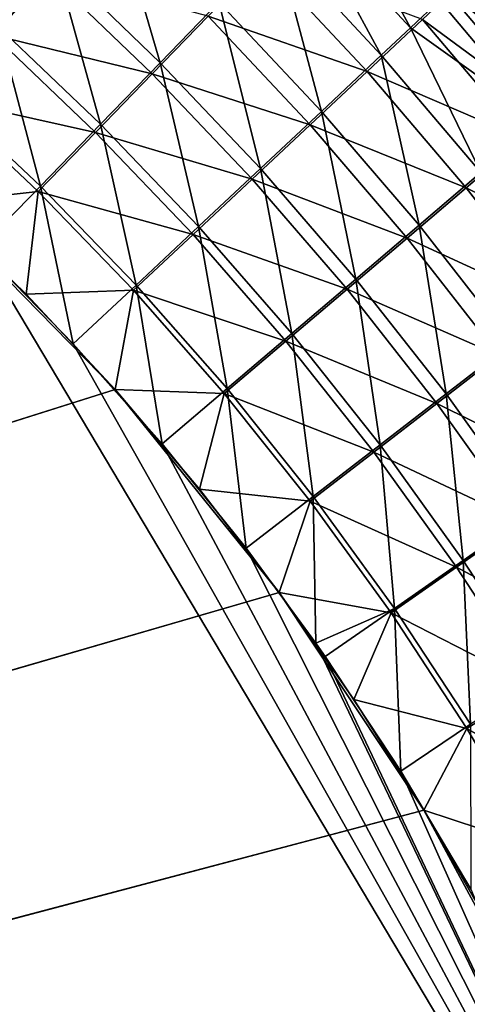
# Model space of a CAD drawing. Header units: metres. Extents: x -901 to 901, y -486 to 401.
# Tile 308 of 370: x 522 to 544, y 152 to 200. Entities that reach past the tile are written whole.
import ezdxf

# ---------------------------------------------------------------- set-up
doc = ezdxf.new("R2010")
doc.units = ezdxf.units.M

msp = doc.modelspace()

# ---------------------------------------------------------------- linework, layer by layer
at = {"layer": 'top0'}
for points in [[(518.75531, 207.078659, -491.945099), (524.068848, 202.40947, -491.906433), (521.284912, 199.244263, -492.712402)], [(541.359131, 199.194077, -488.691559), (536.199768, 204.756851, -488.67514), (537.551697, 206.157883, -487.834229)], [(542.765747, 200.517075, -487.865143), (541.359131, 199.194077, -488.691559), (537.551697, 206.157883, -487.834229)], [(529.173706, 197.49234, -491.867981), (524.068848, 202.40947, -491.906433), (526.807922, 205.528397, -490.814636)], [(532.03125, 200.443665, -490.796936), (529.173706, 197.49234, -491.867981), (526.807922, 205.528397, -490.814636)], [(534.828064, 203.336456, -489.449921), (536.199768, 204.756851, -488.67514), (539.932495, 197.853149, -489.453033)], [(536.199768, 204.756851, -488.67514), (541.359131, 199.194077, -488.691559), (539.932495, 197.853149, -489.453033)], [(521.053833, 198.828476, -489.747498), (523.706848, 201.839066, -488.980408), (515.885315, 203.311935, -489.80365)], [(532.03125, 200.443665, -490.796936), (534.828064, 203.336456, -489.449921), (537.024841, 195.123108, -490.777069)], [(534.828064, 203.336456, -489.449921), (539.932495, 197.853149, -489.453033), (537.024841, 195.123108, -490.777069)], [(521.284912, 199.244263, -492.712402), (524.068848, 202.40947, -491.906433), (526.270569, 194.498108, -492.65921)], [(524.068848, 202.40947, -491.906433), (529.173706, 197.49234, -491.867981), (526.270569, 194.498108, -492.65921)], [(539.244446, 197.061325, -486.639191), (534.175171, 202.503922, -486.639191), (531.510193, 199.752487, -487.921326)], [(539.244446, 197.061325, -486.639191), (541.94397, 199.595032, -485.127747), (534.175171, 202.503922, -486.639191)], [(528.787292, 196.945404, -488.940765), (523.706848, 201.839066, -488.980408), (521.053833, 198.828476, -489.747498)], [(528.787292, 196.945404, -488.940765), (531.510193, 199.752487, -487.921326), (523.706848, 201.839066, -488.980408)], [(547.724609, 194.652588, -487.887207), (542.765747, 200.517075, -487.865143), (544.150818, 201.820709, -486.974731)], [(549.578064, 196.095947, -483.417175), (544.56134, 202.055161, -483.372711), (543.263672, 200.834961, -484.280182)], [(548.231995, 194.947205, -484.311096), (543.263672, 200.834961, -484.280182), (541.94397, 199.595032, -485.127747)], [(548.231995, 194.947205, -484.311096), (549.578064, 196.095947, -483.417175), (543.263672, 200.834961, -484.280182)], [(534.055603, 192.338882, -491.8302), (529.173706, 197.49234, -491.867981), (532.03125, 200.443665, -490.796936)], [(537.024841, 195.123108, -490.777069), (534.055603, 192.338882, -491.8302), (532.03125, 200.443665, -490.796936)], [(541.359131, 199.194077, -488.691559), (542.765747, 200.517075, -487.865143), (547.724609, 194.652588, -487.887207)], [(536.474121, 194.464737, -487.899506), (531.510193, 199.752487, -487.921326), (528.787292, 196.945404, -488.940765)], [(536.474121, 194.464737, -487.899506), (539.244446, 197.061325, -486.639191), (531.510193, 199.752487, -487.921326)], [(546.863586, 193.780182, -485.145935), (541.94397, 199.595032, -485.127747), (539.244446, 197.061325, -486.639191)], [(546.863586, 193.780182, -485.145935), (548.231995, 194.947205, -484.311096), (541.94397, 199.595032, -485.127747)], [(523.337769, 191.477264, -493.167603), (518.471558, 196.050323, -493.229462), (521.284912, 199.244263, -492.712402)], [(526.270569, 194.498108, -492.65921), (523.337769, 191.477264, -493.167603), (521.284912, 199.244263, -492.712402)], [(539.932495, 197.853149, -489.453033), (541.359131, 199.194077, -488.691559), (544.78772, 192.146164, -489.451294)], [(541.359131, 199.194077, -488.691559), (547.724609, 194.652588, -487.887207), (544.78772, 192.146164, -489.451294)], [(526.021057, 194.097519, -489.693878), (521.053833, 198.828476, -489.747498), (518.372864, 195.790604, -490.239655)], [(526.021057, 194.097519, -489.693878), (528.787292, 196.945404, -488.940765), (521.053833, 198.828476, -489.747498)], [(526.270569, 194.498108, -492.65921), (529.173706, 197.49234, -491.867981), (531.040161, 189.514893, -492.608643)], [(529.173706, 197.49234, -491.867981), (534.055603, 192.338882, -491.8302), (531.040161, 189.514893, -492.608643)], [(537.024841, 195.123108, -490.777069), (539.932495, 197.853149, -489.453033), (541.775391, 189.578537, -490.755646)], [(539.932495, 197.853149, -489.453033), (544.78772, 192.146164, -489.451294), (541.775391, 189.578537, -490.755646)], [(544.065613, 191.396286, -486.634796), (539.244446, 197.061325, -486.639191), (536.474121, 194.464737, -487.899506)], [(544.065613, 191.396286, -486.634796), (546.863586, 193.780182, -485.145935), (539.244446, 197.061325, -486.639191)], [(533.645081, 191.816605, -488.901947), (528.787292, 196.945404, -488.940765), (526.021057, 194.097519, -489.693878)], [(533.645081, 191.816605, -488.901947), (536.474121, 194.464737, -487.899506), (528.787292, 196.945404, -488.940765)], [(523.337769, 191.477264, -493.167603), (520.393921, 188.45813, -493.390167), (518.471558, 196.050323, -493.229462)], [(518.372864, 195.790604, -490.239655), (518.09021, 190.658234, -490.42038), (523.226501, 191.224335, -490.177795)], [(523.226501, 191.224335, -490.177795), (526.021057, 194.097519, -489.693878), (518.372864, 195.790604, -490.239655)], [(538.7005, 186.960754, -491.793396), (534.055603, 192.338882, -491.8302), (537.024841, 195.123108, -490.777069)], [(541.775391, 189.578537, -490.755646), (538.7005, 186.960754, -491.793396), (537.024841, 195.123108, -490.777069)], [(530.772095, 189.130692, -489.642944), (526.021057, 194.097519, -489.693878), (523.226501, 191.224335, -490.177795)], [(527.994629, 186.666229, -493.109589), (523.337769, 191.477264, -493.167603), (526.270569, 194.498108, -492.65921)], [(530.772095, 189.130692, -489.642944), (533.645081, 191.816605, -488.901947), (526.021057, 194.097519, -489.693878)], [(531.040161, 189.514893, -492.608643), (527.994629, 186.666229, -493.109589), (526.270569, 194.498108, -492.65921)], [(541.19574, 188.954193, -487.876434), (536.474121, 194.464737, -487.899506), (533.645081, 191.816605, -488.901947)], [(541.19574, 188.954193, -487.876434), (544.065613, 191.396286, -486.634796), (536.474121, 194.464737, -487.899506)], [(551.520264, 187.755005, -485.156647), (546.863586, 193.780182, -485.145935), (544.065613, 191.396286, -486.634796)], [(531.040161, 189.514893, -492.608643), (534.055603, 192.338882, -491.8302), (535.578796, 184.306183, -492.560974)], [(534.055603, 192.338882, -491.8302), (538.7005, 186.960754, -491.793396), (535.578796, 184.306183, -492.560974)], [(538.266357, 186.464417, -488.864288), (533.645081, 191.816605, -488.901947), (530.772095, 189.130692, -489.642944)], [(538.266357, 186.464417, -488.864288), (541.19574, 188.954193, -487.876434), (533.645081, 191.816605, -488.901947)], [(541.775391, 189.578537, -490.755646), (544.78772, 192.146164, -489.451294), (546.272827, 183.82225, -490.733002)], [(518.09021, 190.658234, -490.42038), (522.644226, 186.225739, -490.359344), (523.226501, 191.224335, -490.177795)], [(524.934204, 183.812775, -493.330139), (520.393921, 188.45813, -493.390167), (523.337769, 191.477264, -493.167603)], [(523.226501, 191.224335, -490.177795), (522.644226, 186.225739, -490.359344), (527.870422, 186.42131, -490.119781)], [(527.870422, 186.42131, -490.119781), (530.772095, 189.130692, -489.642944), (523.226501, 191.224335, -490.177795)], [(527.994629, 186.666229, -493.109589), (524.934204, 183.812775, -493.330139), (523.337769, 191.477264, -493.167603)], [(548.629211, 185.520981, -486.626495), (544.065613, 191.396286, -486.634796), (541.19574, 188.954193, -487.876434)], [(548.629211, 185.520981, -486.626495), (551.520264, 187.755005, -485.156647), (544.065613, 191.396286, -486.634796)], [(518.09021, 190.658234, -490.42038), (62.92001, 35.135952, -500.496002), (526.977783, 181.583008, -490.302704)], [(526.977783, 181.583008, -490.302704), (522.644226, 186.225739, -490.359344), (518.09021, 190.658234, -490.42038)], [(532.426697, 181.628784, -493.055542), (527.994629, 186.666229, -493.109589), (531.040161, 189.514893, -492.608643)], [(535.578796, 184.306183, -492.560974), (532.426697, 181.628784, -493.055542), (531.040161, 189.514893, -492.608643)], [(543.0979, 181.370483, -491.757843), (538.7005, 186.960754, -491.793396), (541.775391, 189.578537, -490.755646)], [(546.272827, 183.82225, -490.733002), (543.0979, 181.370483, -491.757843), (541.775391, 189.578537, -490.755646)], [(535.292358, 183.939667, -489.594971), (530.772095, 189.130692, -489.642944), (527.870422, 186.42131, -490.119781)], [(535.292358, 183.939667, -489.594971), (538.266357, 186.464417, -488.864288), (530.772095, 189.130692, -489.642944)], [(545.665222, 183.233185, -487.852417), (541.19574, 188.954193, -487.876434), (538.266357, 186.464417, -488.864288)], [(545.665222, 183.233185, -487.852417), (548.629211, 185.520981, -486.626495), (541.19574, 188.954193, -487.876434)], [(520.393921, 188.45813, -493.390167), (556.825012, 127.259506, -492.974121), (63.320282, 33.791721, -503.495331)], [(520.393921, 188.45813, -493.390167), (524.934204, 183.812775, -493.330139), (556.825012, 127.259506, -492.974121)], [(535.578796, 184.306183, -492.560974), (538.7005, 186.960754, -491.793396), (539.875549, 178.884705, -492.516296)], [(538.7005, 186.960754, -491.793396), (543.0979, 181.370483, -491.757843), (539.875549, 178.884705, -492.516296)], [(522.644226, 186.225739, -490.359344), (526.977783, 181.583008, -490.302704), (527.870422, 186.42131, -490.119781)], [(529.259338, 178.941071, -493.274384), (524.934204, 183.812775, -493.330139), (527.994629, 186.666229, -493.109589)], [(527.870422, 186.42131, -490.119781), (526.977783, 181.583008, -490.302704), (532.289368, 181.393188, -490.065796)], [(532.289368, 181.393188, -490.065796), (535.292358, 183.939667, -489.594971), (527.870422, 186.42131, -490.119781)], [(532.426697, 181.628784, -493.055542), (529.259338, 178.941071, -493.274384), (527.994629, 186.666229, -493.109589)], [(542.640747, 180.901321, -488.828064), (538.266357, 186.464417, -488.864288), (535.292358, 183.939667, -489.594971)], [(542.640747, 180.901321, -488.828064), (545.665222, 183.233185, -487.852417), (538.266357, 186.464417, -488.864288)], [(536.622437, 176.377823, -493.005585), (532.426697, 181.628784, -493.055542), (535.578796, 184.306183, -492.560974)], [(539.875549, 178.884705, -492.516296), (536.622437, 176.377823, -493.005585), (535.578796, 184.306183, -492.560974)], [(524.934204, 183.812775, -493.330139), (529.259338, 178.941071, -493.274384), (556.825012, 127.259506, -492.974121)], [(539.571106, 178.537125, -489.550049), (535.292358, 183.939667, -489.594971), (532.289368, 181.393188, -490.065796)], [(539.571106, 178.537125, -489.550049), (542.640747, 180.901321, -488.828064), (535.292358, 183.939667, -489.594971)], [(547.240295, 175.581207, -491.723663), (543.0979, 181.370483, -491.757843), (546.272827, 183.82225, -490.733002)], [(549.875183, 177.314392, -487.827606), (545.665222, 183.233185, -487.852417), (542.640747, 180.901321, -488.828064)], [(533.353516, 173.861588, -493.223022), (529.259338, 178.941071, -493.274384), (532.426697, 181.628784, -493.055542)], [(536.622437, 176.377823, -493.005585), (533.353516, 173.861588, -493.223022), (532.426697, 181.628784, -493.055542)], [(62.92001, 35.135952, -500.496002), (63.002346, 34.863441, -500.496002), (526.977783, 181.583008, -490.302704)], [(526.977783, 181.583008, -490.302704), (63.002346, 34.863441, -500.496002), (534.963257, 171.708542, -490.202545)], [(526.977783, 181.583008, -490.302704), (531.085754, 176.740479, -490.250458), (532.289368, 181.393188, -490.065796)], [(534.963257, 171.708542, -490.202545), (531.085754, 176.740479, -490.250458), (526.977783, 181.583008, -490.302704)], [(532.289368, 181.393188, -490.065796), (531.085754, 176.740479, -490.250458), (536.472107, 176.152863, -490.015869)], [(536.472107, 176.152863, -490.015869), (539.571106, 178.537125, -489.550049), (532.289368, 181.393188, -490.065796)], [(539.875549, 178.884705, -492.516296), (543.0979, 181.370483, -491.757843), (543.922607, 173.264053, -492.47467)], [(543.0979, 181.370483, -491.757843), (547.240295, 175.581207, -491.723663), (543.922607, 173.264053, -492.47467)], [(546.760803, 175.140396, -488.793304), (542.640747, 180.901321, -488.828064), (539.571106, 178.537125, -489.550049)], [(546.760803, 175.140396, -488.793304), (549.875183, 177.314392, -487.827606), (542.640747, 180.901321, -488.828064)], [(556.825012, 127.259506, -492.974121), (529.259338, 178.941071, -493.274384), (533.353516, 173.861588, -493.223022)], [(540.573792, 170.927414, -492.959686), (536.622437, 176.377823, -493.005585), (539.875549, 178.884705, -492.516296)], [(543.922607, 173.264053, -492.47467), (540.573792, 170.927414, -492.959686), (539.875549, 178.884705, -492.516296)], [(543.600586, 172.936569, -489.50827), (539.571106, 178.537125, -489.550049), (536.472107, 176.152863, -490.015869)], [(543.600586, 172.936569, -489.50827), (546.760803, 175.140396, -488.793304), (539.571106, 178.537125, -489.550049)], [(531.085754, 176.740479, -490.250458), (534.963257, 171.708542, -490.202545), (536.472107, 176.152863, -490.015869)], [(536.754089, 169.235291, -493.181549), (533.353516, 173.861588, -493.223022), (536.622437, 176.377823, -493.005585)], [(540.573792, 170.927414, -492.959686), (536.754089, 169.235291, -493.181549), (536.622437, 176.377823, -493.005585)], [(536.472107, 176.152863, -490.015869), (534.963257, 171.708542, -490.202545), (540.410706, 170.714218, -489.970032)], [(540.410706, 170.714218, -489.970032), (543.600586, 172.936569, -489.50827), (536.472107, 176.152863, -490.015869)], [(543.922607, 173.264053, -492.47467), (547.240295, 175.581207, -491.723663), (547.712219, 167.457825, -492.436188)], [(550.619202, 169.194733, -488.760132), (546.760803, 175.140396, -488.793304), (543.600586, 172.936569, -489.50827)], [(533.353516, 173.861588, -493.223022), (536.754089, 169.235291, -493.181549), (556.825012, 127.259506, -492.974121)], [(544.272766, 165.291595, -492.917938), (540.573792, 170.927414, -492.959686), (543.922607, 173.264053, -492.47467)], [(547.712219, 167.457825, -492.436188), (544.272766, 165.291595, -492.917938), (543.922607, 173.264053, -492.47467)], [(547.373291, 167.151505, -489.469696), (543.600586, 172.936569, -489.50827), (540.410706, 170.714218, -489.970032)], [(547.373291, 167.151505, -489.469696), (550.619202, 169.194733, -488.760132), (543.600586, 172.936569, -489.50827)], [(63.002346, 34.863441, -500.496002), (63.077606, 34.589596, -500.496002), (534.963257, 171.708542, -490.202545)], [(534.963257, 171.708542, -490.202545), (63.077606, 34.589596, -500.496002), (542.006714, 161.118149, -490.119659)], [(534.963257, 171.708542, -490.202545), (538.605225, 166.497635, -490.158966), (540.410706, 170.714218, -489.970032)], [(542.006714, 161.118149, -490.119659), (538.605225, 166.497635, -490.158966), (534.963257, 171.708542, -490.202545)], [(540.573792, 170.927414, -492.959686), (537.210266, 168.582886, -493.176056), (536.754089, 169.235291, -493.181549)], [(540.887451, 163.010437, -493.132782), (537.210266, 168.582886, -493.176056), (540.573792, 170.927414, -492.959686)], [(540.410706, 170.714218, -489.970032), (538.605225, 166.497635, -490.158966), (544.097229, 165.091232, -489.928375)], [(544.097229, 165.091232, -489.928375), (547.373291, 167.151505, -489.469696), (540.410706, 170.714218, -489.970032)], [(544.272766, 165.291595, -492.917938), (540.887451, 163.010437, -493.132782), (540.573792, 170.927414, -492.959686)], [(536.754089, 169.235291, -493.181549), (537.210266, 168.582886, -493.176056), (556.825012, 127.259506, -492.974121)], [(556.825012, 127.259506, -492.974121), (537.210266, 168.582886, -493.176056), (540.887451, 163.010437, -493.132782)], [(550.88147, 161.195419, -489.434326), (547.373291, 167.151505, -489.469696), (544.097229, 165.091232, -489.928375)], [(538.605225, 166.497635, -490.158966), (542.006714, 161.118149, -490.119659), (544.097229, 165.091232, -489.928375)], [(544.293823, 157.267899, -493.094208), (540.887451, 163.010437, -493.132782), (544.272766, 165.291595, -492.917938)], [(544.097229, 165.091232, -489.928375), (542.006714, 161.118149, -490.119659), (547.523926, 159.297791, -489.890869)], [(547.523926, 159.297791, -489.890869), (550.88147, 161.195419, -489.434326), (544.097229, 165.091232, -489.928375)], [(540.887451, 163.010437, -493.132782), (544.293823, 157.267899, -493.094208), (556.825012, 127.259506, -492.974121)], [(63.077606, 34.589596, -500.496002), (63.14592, 34.314438, -500.496002), (542.006714, 161.118149, -490.119659)], [(542.006714, 161.118149, -490.119659), (63.14592, 34.314438, -500.496002), (548.068054, 149.895493, -490.053741)], [(542.006714, 161.118149, -490.119659), (545.162659, 155.580505, -490.084595), (547.523926, 159.297791, -489.890869)], [(548.068054, 149.895493, -490.053741), (545.162659, 155.580505, -490.084595), (542.006714, 161.118149, -490.119659)]]:
    msp.add_3dface(points, dxfattribs=at)

doc.saveas('drawing.dxf')
